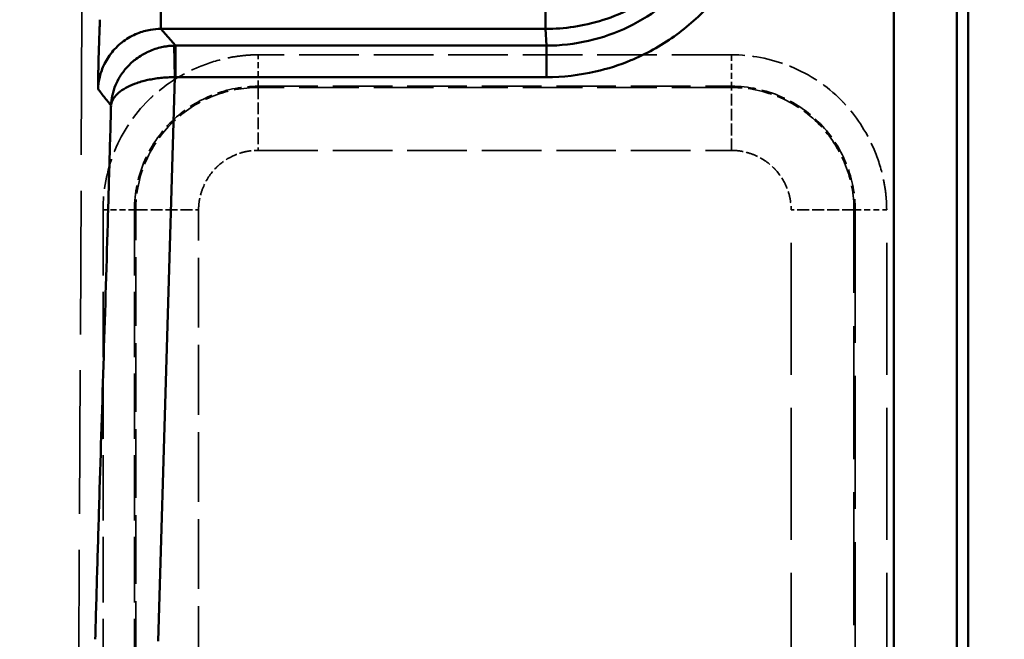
# Model space of a CAD drawing. Header units: millimetres. Extents: x 3367 to 6255, y 2001 to 4216.
# Tile 575 of 656: x 4944 to 4975, y 4050 to 4070. Entities that reach past the tile are written whole.
import ezdxf

# ---------------------------------------------------------------- set-up
doc = ezdxf.new("R2010")
doc.units = ezdxf.units.MM
doc.linetypes.add('DASHED', pattern=[0.2067, 0.1654, -0.0413])
for name, color, linetype, lineweight in [('AM_5', 3, 'Continuous', 25), ('Sichtbare Kanten(DIN)', 7, 'Continuous', 50), ('Sichtbare tangentiale Kanten(DIN)', 7, 'Continuous', 50), ('Verdeckte tangentiale Kanten(DIN)', 7, 'DASHED', 35)]:
    doc.layers.add(name, color=color, linetype=linetype, lineweight=lineweight)
doc.styles.get("Standard").update_dxf_attribs({"font": 'ISOCP.SHX'})
doc.dimstyles.new('Standard$0', dxfattribs={"dimtxt": 0.18, "dimasz": 0.18, "dimexe": 0.18, "dimexo": 0.0625, "dimgap": 0.09, "dimtad": 0, "dimtih": 1, "dimtoh": 1, "dimdec": 4, "dimzin": 0, "dimdsep": 46, "dimtxsty": 'STANDARD', "dimcen": 0.09, "dimadec": 0, "dimazin": 0, "dimtfac": 1, "dimtdec": 4, "dimtofl": 0, "dimtmove": 0, "dimatfit": 3, "dimfxl": 1, "dimtolj": 1, "dimtzin": 0, "dimarcsym": 0})

# ---------------------------------------------------------------- blocks, each defined once
blk = doc.blocks.new('*D14')
at = {"layer": 'AM_5', "color": 0, "lineweight": -2, "transparency": 16777216}
for p, q in [((4967.303, 4095.878), (5057.056, 4095.878)), ((5056.876, 4094.078), (5056.876, 4001.599)), ((5056.876, 3897.678), (5056.876, 3990.157)), ((5004.66, 3895.878), (5057.056, 3895.878))]:
    blk.add_line(p, q, dxfattribs=at)
at = {"layer": 'AM_5', "color": 0, "transparency": 16777216}
for points in [[(5056.576, 4094.078), (5057.176, 4094.078), (5056.876, 4095.878)], [(5056.576, 3897.678), (5057.176, 3897.678), (5056.876, 3895.878)]]:
    blk.add_solid(points, dxfattribs=at)
at = {"layer": 'Defpoints', "color": 0, "transparency": 16777216}
for p in [(4967.24, 4095.878), (5056.876, 4095.878), (5004.597, 3895.878)]:
    blk.add_point(p, dxfattribs=at)
at = {"layer": 'AM_5', "color": 0, "transparency": 16777216, "insert": (5056.876, 3995.878), "char_height": 10, "attachment_point": 5, "rotation": 90}
blk.add_mtext('\\A1;20', dxfattribs=at)
blk = doc.blocks.new('*D15')
at = {"layer": 'AM_5', "color": 0, "lineweight": -2, "transparency": 16777216}
for p, q in [((3592.597, 3931.798), (3592.597, 4129.029)), ((5032.597, 3931.798), (5032.597, 4129.029)), ((3594.397, 4128.849), (4303.507, 4128.849)), ((5030.797, 4128.849), (4321.687, 4128.849))]:
    blk.add_line(p, q, dxfattribs=at)
at = {"layer": 'AM_5', "color": 0, "transparency": 16777216}
for points in [[(3594.397, 4129.149), (3594.397, 4128.549), (3592.597, 4128.849)], [(5030.797, 4129.149), (5030.797, 4128.549), (5032.597, 4128.849)]]:
    blk.add_solid(points, dxfattribs=at)
at = {"layer": 'Defpoints', "color": 0, "transparency": 16777216}
for p in [(3592.597, 4128.849), (3592.597, 3931.736), (5032.597, 3931.736)]:
    blk.add_point(p, dxfattribs=at)
at = {"layer": 'AM_5', "color": 0, "transparency": 16777216, "insert": (4312.597, 4128.849), "char_height": 10, "attachment_point": 5}
blk.add_mtext('\\A1;144', dxfattribs=at)

msp = doc.modelspace()

# ---------------------------------------------------------------- linework, layer by layer
at = {"layer": 'Sichtbare Kanten(DIN)'}
msp.add_line((4973.59238, 4076.3217), (4973.59238, 3999.00918), dxfattribs=at)
msp.add_open_spline([(4946.08008, 4069.90647), (4946.07609, 4069.82245), (4946.07232, 4069.73819), (4946.06881, 4069.65423), (4946.06486, 4069.5599), (4946.06125, 4069.46593), (4946.05787, 4069.37283), (4946.05476, 4069.28721), (4946.05184, 4069.2023), (4946.0492, 4069.11812), (4946.04599, 4069.01617), (4946.04298, 4068.91527), (4946.04026, 4068.81642), (4946.03747, 4068.71518), (4946.03495, 4068.6161), (4946.03267, 4068.51938), (4946.03156, 4068.47233), (4946.03051, 4068.42583), (4946.0295, 4068.37982), (4946.02863, 4068.34052), (4946.02781, 4068.30167), (4946.02702, 4068.2632), (4946.02588, 4068.20784), (4946.02481, 4068.15324), (4946.02379, 4068.09915), (4946.02256, 4068.03327), (4946.02142, 4067.96814), (4946.0204, 4067.90343), (4946.0199, 4067.87134), (4946.01942, 4067.83934), (4946.01891, 4067.80742), (4946.01865, 4067.79149), (4946.01839, 4067.77558), (4946.01818, 4067.75968), (4946.01797, 4067.7438), (4946.01781, 4067.72792), (4946.01745, 4067.71207)], degree=3, knots=[0, 0, 0, 0, 0.10558466, 0.10558466, 0.10558466, 0.22422853, 0.22422853, 0.22422853, 0.33333333, 0.33333333, 0.33333333, 0.46547381, 0.46547381, 0.46547381, 0.60082194, 0.60082194, 0.60082194, 0.66666667, 0.66666667, 0.66666667, 0.72289768, 0.72289768, 0.72289768, 0.80381315, 0.80381315, 0.80381315, 0.90236992, 0.90236992, 0.90236992, 0.95125875, 0.95125875, 0.95125875, 0.97564268, 0.97564268, 0.97564268, 1, 1, 1, 1], dxfattribs=at)
at = {"layer": 'Sichtbare tangentiale Kanten(DIN)'}
for p, q in [((4971.23479, 4076.14876), (4971.23479, 3998.85791)), ((4973.22718, 3998.85791), (4973.22718, 4076.14795)), ((4948.01219, 4070.61303), (4948.01219, 4069.6144)), ((4960.20239, 4069.6144), (4960.20239, 4070.61303)), ((4948.4716, 4069.08483), (4948.01219, 4069.6144)), ((4948.01219, 4069.6144), (4960.20239, 4069.6144)), ((4960.20239, 4069.6144), (4960.22532, 4069.08483)), ((4948.45113, 4068.08602), (4948.43071, 4069.08436)), ((4960.22532, 4069.08483), (4948.4716, 4069.08483)), ((4948.4716, 4069.08483), (4948.4716, 4068.08612)), ((4960.22532, 4068.0862), (4960.22532, 4069.08483)), ((4947.92209, 4050.21734), (4948.45114, 4068.08627)), ((4948.45625, 4068.0862), (4960.22532, 4068.0862))]:
    msp.add_line(p, q, dxfattribs=at)
msp.add_ellipse((4948.32036, 4067.76977), major_axis=(1.5854, 0.35272), ratio=0.79909268, start_param=1.30078823, end_param=1.32625597, dxfattribs=at)
for points, knots in [([(4966.20181, 4075.61929), (4966.20182, 4075.46989), (4966.19612, 4075.32048), (4966.18483, 4075.17129), (4966.16224, 4074.87292), (4966.11721, 4074.57544), (4966.05064, 4074.28323), (4965.97576, 4073.95457), (4965.87367, 4073.63241), (4965.74509, 4073.32131), (4965.70221, 4073.21755), (4965.65637, 4073.11503), (4965.60767, 4073.01385), (4965.41296, 4072.60934), (4965.17249, 4072.2267), (4964.89275, 4071.87543), (4964.75291, 4071.69982), (4964.60324, 4071.53203), (4964.44459, 4071.37323), (4964.28595, 4071.21444), (4964.11832, 4071.06462), (4963.94286, 4070.92463), (4963.59199, 4070.64468), (4963.20969, 4070.40396), (4962.80547, 4070.20906), (4962.70438, 4070.16032), (4962.60195, 4070.11445), (4962.49828, 4070.07154), (4962.18748, 4069.94289), (4961.8656, 4069.84074), (4961.53722, 4069.7658), (4961.2453, 4069.69918), (4960.94809, 4069.6541), (4960.64999, 4069.63146), (4960.50094, 4069.62014), (4960.35167, 4069.61441), (4960.20239, 4069.6144)], [0, 0, 0, 0, 0.04764194, 0.04764194, 0.04764194, 0.14292581, 0.14292581, 0.14292581, 0.25009486, 0.25009486, 0.25009486, 0.28583623, 0.28583623, 0.28583623, 0.4287212, 0.4287212, 0.4287212, 0.50015281, 0.50015281, 0.50015281, 0.57157628, 0.57157628, 0.57157628, 0.71440248, 0.71440248, 0.71440248, 0.75012144, 0.75012144, 0.75012144, 0.85720659, 0.85720659, 0.85720659, 0.9524022, 0.9524022, 0.9524022, 1, 1, 1, 1]), ([(4960.22532, 4069.08483), (4960.67409, 4069.08482), (4961.57158, 4069.18611), (4962.85031, 4069.63433), (4963.99738, 4070.35637), (4964.95529, 4071.31603), (4965.67601, 4072.4652), (4966.12342, 4073.74626), (4966.22452, 4074.64539), (4966.22451, 4075.09498)], [9.69077295, 9.69077295, 9.69077295, 9.69077295, 11.03790718, 12.38504161, 13.73217604, 15.07931047, 16.4264449, 17.77357933, 19.12071375, 19.12071375, 19.12071375, 19.12071375]), ([(4960.22532, 4068.0862), (4960.74888, 4068.08626), (4961.27224, 4068.14638), (4961.78261, 4068.26289), (4962.16537, 4068.35027), (4962.54105, 4068.46955), (4962.90382, 4068.61979), (4963.02477, 4068.66988), (4963.14428, 4068.72341), (4963.26221, 4068.78028), (4963.73389, 4069.00775), (4964.1798, 4069.28867), (4964.58916, 4069.61543), (4964.79385, 4069.77881), (4964.98942, 4069.95366), (4965.17451, 4070.13901), (4965.35961, 4070.32436), (4965.53422, 4070.52019), (4965.69738, 4070.72515), (4966.02369, 4071.13508), (4966.30421, 4071.58161), (4966.53137, 4072.05393), (4966.58817, 4072.17202), (4966.64163, 4072.2917), (4966.69166, 4072.41281), (4966.8417, 4072.77607), (4966.96085, 4073.15225), (4967.04814, 4073.53553), (4967.16452, 4074.0466), (4967.22451, 4074.5707), (4967.22451, 4075.09498)], [-10.69645045, -10.69645045, -10.69645045, -10.69645045, -9.12516178, -9.12516178, -9.12516178, -7.94674482, -7.94674482, -7.94674482, -7.55387311, -7.55387311, -7.55387311, -5.98258443, -5.98258443, -5.98258443, -5.19694284, -5.19694284, -5.19694284, -4.41129576, -4.41129576, -4.41129576, -2.84000708, -2.84000708, -2.84000708, -2.44713441, -2.44713441, -2.44713441, -1.26871841, -1.26871841, -1.26871841, 0.30257026, 0.30257026, 0.30257026, 0.30257026]), ([(4948.01219, 4069.6144), (4947.90071, 4069.61452), (4947.78923, 4069.60518), (4947.67847, 4069.58652), (4947.53948, 4069.5631), (4947.40145, 4069.52481), (4947.26923, 4069.47209), (4947.19071, 4069.44078), (4947.11424, 4069.40441), (4947.04056, 4069.36345), (4946.89235, 4069.28106), (4946.75541, 4069.18025), (4946.63336, 4069.06386), (4946.51116, 4068.94732), (4946.40385, 4068.81514), (4946.31444, 4068.67082), (4946.27012, 4068.59927), (4946.23022, 4068.52473), (4946.19526, 4068.44792), (4946.13624, 4068.31821), (4946.09136, 4068.182), (4946.0613, 4068.04413), (4946.03742, 4067.93458), (4946.02276, 4067.82387), (4946.0175, 4067.7127)], [0, 0, 0, 0, 0.111106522, 0.111106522, 0.111106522, 0.250527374, 0.250527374, 0.250527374, 0.333319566, 0.333319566, 0.333319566, 0.499855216, 0.499855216, 0.499855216, 0.666597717, 0.666597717, 0.666597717, 0.749266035, 0.749266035, 0.749266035, 0.888865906, 0.888865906, 0.888865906, 0.999788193, 0.999788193, 0.999788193, 0.999788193]), ([(4946.42993, 4067.19603), (4946.43185, 4067.22471), (4946.4337, 4067.25162), (4946.4363, 4067.27871), (4946.43884, 4067.30527), (4946.44211, 4067.33202), (4946.44595, 4067.35893), (4946.45261, 4067.4055), (4946.46101, 4067.45256), (4946.47136, 4067.4999), (4946.47268, 4067.50596), (4946.47404, 4067.51203), (4946.47543, 4067.51809), (4946.4996, 4067.62364), (4946.53306, 4067.72798), (4946.57567, 4067.82994), (4946.61332, 4067.92005), (4946.65811, 4068.00829), (4946.70944, 4068.09326), (4946.77771, 4068.20628), (4946.85763, 4068.31381), (4946.9488, 4068.41352), (4947.03342, 4068.50605), (4947.12774, 4068.59185), (4947.23086, 4068.66923), (4947.2912, 4068.71451), (4947.35456, 4068.75689), (4947.42067, 4068.79598), (4947.47207, 4068.82636), (4947.52521, 4068.85479), (4947.5798, 4068.88094), (4947.70875, 4068.94272), (4947.84582, 4068.9917), (4947.9858, 4069.02583), (4948.01703, 4069.03344), (4948.04839, 4069.04032), (4948.07985, 4069.04646), (4948.12138, 4069.05456), (4948.16307, 4069.06137), (4948.20486, 4069.06691), (4948.2422, 4069.07185), (4948.27964, 4069.07577), (4948.31712, 4069.07871), (4948.336, 4069.08019), (4948.35488, 4069.08142), (4948.37378, 4069.08232), (4948.39275, 4069.08322), (4948.41173, 4069.08379), (4948.43071, 4069.08436)], [0, 0, 0, 0, 0.03028919, 0.03028919, 0.03028919, 0.05999432, 0.05999432, 0.05999432, 0.11139857, 0.11139857, 0.11139857, 0.11798988, 0.11798988, 0.11798988, 0.23276019, 0.23276019, 0.23276019, 0.33419571, 0.33419571, 0.33419571, 0.46911805, 0.46911805, 0.46911805, 0.59433898, 0.59433898, 0.59433898, 0.66761292, 0.66761292, 0.66761292, 0.72458661, 0.72458661, 0.72458661, 0.85918231, 0.85918231, 0.85918231, 0.88920431, 0.88920431, 0.88920431, 0.92883046, 0.92883046, 0.92883046, 0.96424559, 0.96424559, 0.96424559, 0.98208338, 0.98208338, 0.98208338, 1, 1, 1, 1]), ([(4948.45114, 4068.08599), (4948.43215, 4068.08604), (4948.41316, 4068.08606), (4948.39418, 4068.08589), (4948.37528, 4068.08571), (4948.35639, 4068.08535), (4948.3375, 4068.08485), (4948.30003, 4068.08385), (4948.26259, 4068.08231), (4948.22522, 4068.08024), (4948.1834, 4068.07792), (4948.14168, 4068.07496), (4948.10009, 4068.07142), (4948.06865, 4068.06875), (4948.03731, 4068.06571), (4948.00609, 4068.06232), (4947.86598, 4068.0471), (4947.72862, 4068.02472), (4947.59916, 4067.9965), (4947.54414, 4067.9845), (4947.49053, 4067.97145), (4947.43864, 4067.95752), (4947.37217, 4067.93967), (4947.30844, 4067.92028), (4947.24764, 4067.89957), (4947.14319, 4067.86399), (4947.04742, 4067.8245), (4946.96133, 4067.78135), (4946.8693, 4067.73521), (4946.78831, 4067.6849), (4946.71889, 4067.63141), (4946.66548, 4067.59026), (4946.61884, 4067.5472), (4946.57971, 4067.50281), (4946.53607, 4067.4533), (4946.50179, 4067.40214), (4946.47692, 4067.35036), (4946.47607, 4067.34859), (4946.47523, 4067.34683), (4946.47441, 4067.34506), (4946.46304, 4067.32075), (4946.45388, 4067.2967), (4946.44653, 4067.27242), (4946.44261, 4067.25944), (4946.43921, 4067.2464), (4946.4365, 4067.23322), (4946.43393, 4067.22076), (4946.432, 4067.20813), (4946.43014, 4067.19725)], [0, 0, 0, 0, 0.017923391, 0.017923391, 0.017923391, 0.035762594, 0.035762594, 0.035762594, 0.071166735, 0.071166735, 0.071166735, 0.110796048, 0.110796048, 0.110796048, 0.140754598, 0.140754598, 0.140754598, 0.275226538, 0.275226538, 0.275226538, 0.332388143, 0.332388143, 0.332388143, 0.405600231, 0.405600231, 0.405600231, 0.531372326, 0.531372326, 0.531372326, 0.665835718, 0.665835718, 0.665835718, 0.769285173, 0.769285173, 0.769285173, 0.884677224, 0.884677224, 0.884677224, 0.888611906, 0.888611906, 0.888611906, 0.94274641, 0.94274641, 0.94274641, 0.971662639, 0.971662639, 0.971662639, 0.998979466, 0.998979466, 0.998979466, 0.998979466]), ([(4946.01747, 4067.71207), (4946.05304, 4067.66538), (4946.08863, 4067.6187), (4946.12475, 4067.57197), (4946.16233, 4067.52336), (4946.2005, 4067.47469), (4946.23908, 4067.426), (4946.27765, 4067.37731), (4946.31663, 4067.3286), (4946.35621, 4067.27984), (4946.38052, 4067.24988), (4946.40506, 4067.21991), (4946.42968, 4067.18993)], [0, 0, 0, 0, 0.26878992, 0.26878992, 0.26878992, 0.54847241, 0.54847241, 0.54847241, 0.82815821, 0.82815821, 0.82815821, 1, 1, 1, 1]), ([(4946.42974, 4067.18995), (4946.42881, 4067.1538), (4946.42787, 4067.11765), (4946.42693, 4067.0815), (4946.41721, 4066.70794), (4946.40721, 4066.33438), (4946.39702, 4065.96084), (4946.37665, 4065.21374), (4946.35555, 4064.46667), (4946.33388, 4063.71962), (4946.29054, 4062.22552), (4946.24489, 4060.7315), (4946.19873, 4059.23746), (4946.15258, 4057.74347), (4946.10592, 4056.24945), (4946.06034, 4054.75539), (4946.03754, 4054.00838), (4946.01501, 4053.26136), (4945.9932, 4052.51429), (4945.97139, 4051.76723), (4945.9503, 4051.02012), (4945.92924, 4050.27309)], [0.00023552, 0.00023552, 0.00023552, 0.00023552, 0.006644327, 0.006644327, 0.006644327, 0.072868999, 0.072868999, 0.072868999, 0.205319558, 0.205319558, 0.205319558, 0.470221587, 0.470221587, 0.470221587, 0.735115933, 0.735115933, 0.735115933, 0.867559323, 0.867559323, 0.867559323, 1, 1, 1, 1])]:
    msp.add_open_spline(points, degree=3, knots=knots, dxfattribs=at)
at = {"layer": 'Verdeckte tangentiale Kanten(DIN)', "ltscale": 27.50676}
msp.add_line((4945.53511, 4075.85478), (4945.39766, 4047.42687), dxfattribs=at)
at = {"layer": 'Verdeckte tangentiale Kanten(DIN)', "ltscale": 1.13017}
for p, q in [((4951.09238, 4067.79812), (4951.09238, 4068.79431)), ((4966.09238, 4068.79431), (4966.09238, 4067.79812)), ((4947.17224, 4063.87798), (4946.17605, 4063.87798)), ((4970.01252, 4063.87798), (4971.00871, 4063.87798))]:
    msp.add_line(p, q, dxfattribs=at)
at = {"layer": 'Verdeckte tangentiale Kanten(DIN)', "ltscale": 11.42808}
for p, q in [((4966.09238, 4068.79431), (4951.09238, 4068.79431)), ((4951.09238, 4067.79812), (4966.09238, 4067.79812)), ((4966.09238, 4067.75774), (4951.09238, 4067.75774)), ((4951.09238, 4065.76535), (4966.09238, 4065.76535))]:
    msp.add_line(p, q, dxfattribs=at)
at = {"layer": 'Verdeckte tangentiale Kanten(DIN)', "ltscale": 0.352825}
for p, q in [((4951.09238, 4067.75774), (4951.09238, 4067.79812)), ((4966.09238, 4067.75774), (4966.09238, 4067.79812)), ((4947.21262, 4063.87798), (4947.17224, 4063.87798)), ((4970.01252, 4063.87798), (4969.97214, 4063.87798))]:
    msp.add_line(p, q, dxfattribs=at)
at = {"layer": 'Verdeckte tangentiale Kanten(DIN)', "ltscale": 2.260439}
for p, q in [((4951.09238, 4067.75774), (4951.09238, 4065.76535)), ((4966.09238, 4065.76535), (4966.09238, 4067.75774)), ((4947.21262, 4063.87798), (4949.20501, 4063.87798)), ((4969.97214, 4063.87798), (4967.97975, 4063.87798))]:
    msp.add_line(p, q, dxfattribs=at)
at = {"layer": 'Verdeckte tangentiale Kanten(DIN)', "ltscale": 12.533653}
for p, q in [((4946.17605, 4063.87798), (4946.17605, 4047.42686)), ((4947.17224, 4063.87798), (4947.17224, 4047.42686))]:
    msp.add_line(p, q, dxfattribs=at)
at = {"layer": 'Verdeckte tangentiale Kanten(DIN)', "ltscale": 13.175616}
msp.add_line((4947.21262, 4046.58426), (4947.21262, 4063.87798), dxfattribs=at)
at = {"layer": 'Verdeckte tangentiale Kanten(DIN)', "ltscale": 13.354528}
msp.add_line((4949.20501, 4046.34943), (4949.20501, 4063.87798), dxfattribs=at)
at = {"layer": 'Verdeckte tangentiale Kanten(DIN)', "ltscale": 25.28088}
for p, q in [((4967.97975, 2861.99963), (4967.97975, 4063.87798)), ((4971.00871, 2861.99963), (4971.00871, 4063.87798))]:
    msp.add_line(p, q, dxfattribs=at)
at = {"layer": 'Verdeckte tangentiale Kanten(DIN)', "ltscale": 25.45442}
for p, q in [((4969.97214, 3287.81725), (4969.97214, 4063.87798)), ((4970.01252, 4063.87798), (4970.01252, 3287.81725))]:
    msp.add_line(p, q, dxfattribs=at)
at = {"layer": 'Verdeckte tangentiale Kanten(DIN)', "ltscale": 5.880423}
for points in [[(4951.09238, 4068.79431), (4951.05306, 4068.79401), (4951.01372, 4068.79371), (4950.97435, 4068.79276), (4950.93496, 4068.79181), (4950.89554, 4068.79021), (4950.85611, 4068.78812), (4950.77722, 4068.78395), (4950.69826, 4068.77785), (4950.61934, 4068.76972), (4950.46144, 4068.75346), (4950.30368, 4068.72911), (4950.14693, 4068.69713), (4949.83337, 4068.63317), (4949.52389, 4068.53865), (4949.22471, 4068.41517), (4948.69234, 4068.19545), (4948.19283, 4067.88385), (4947.76728, 4067.49812), (4947.71566, 4067.45132), (4947.66508, 4067.40342), (4947.61561, 4067.35443), (4947.15794, 4066.90115), (4946.79573, 4066.355), (4946.55032, 4065.75923), (4946.54107, 4065.73677), (4946.53199, 4065.71425), (4946.52307, 4065.69166), (4946.29541, 4065.11483), (4946.17613, 4064.49352), (4946.17605, 4063.87798)], [(4971.00871, 4063.87798), (4971.00841, 4063.9173), (4971.00811, 4063.95664), (4971.00716, 4063.99601), (4971.00621, 4064.0354), (4971.00461, 4064.07482), (4971.00253, 4064.11425), (4970.99836, 4064.19314), (4970.99225, 4064.2721), (4970.98412, 4064.35102), (4970.96786, 4064.50892), (4970.94351, 4064.66668), (4970.91154, 4064.82343), (4970.84757, 4065.13699), (4970.75305, 4065.44647), (4970.62957, 4065.74565), (4970.40986, 4066.27802), (4970.09825, 4066.77753), (4969.71252, 4067.20308), (4969.66573, 4067.2547), (4969.61782, 4067.30528), (4969.56883, 4067.35475), (4969.11555, 4067.81242), (4968.5694, 4068.17463), (4967.97363, 4068.42004), (4967.95118, 4068.42928), (4967.92865, 4068.43837), (4967.90606, 4068.44729), (4967.32923, 4068.67495), (4966.70792, 4068.79423), (4966.09238, 4068.79431)]]:
    msp.add_open_spline(points, degree=3, knots=[0, 0, 0, 0, 0.12061518, 0.12061518, 0.12061518, 0.24124314, 0.24124314, 0.24124314, 0.48254035, 0.48254035, 0.48254035, 0.9653128, 0.9653128, 0.9653128, 1.931093, 1.931093, 1.931093, 3.64963698, 3.64963698, 3.64963698, 3.85812513, 3.85812513, 3.85812513, 5.78720451, 5.78720451, 5.78720451, 5.85991252, 5.85991252, 5.85991252, 7.71627035, 7.71627035, 7.71627035, 7.71627035], dxfattribs=at)
at = {"layer": 'Verdeckte tangentiale Kanten(DIN)', "ltscale": 0.000385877}
msp.add_open_spline([(4946.0175, 4067.7127), (4946.01749, 4067.71249), (4946.01748, 4067.71228), (4946.01747, 4067.71207)], degree=3, dxfattribs=at)
at = {"layer": 'Verdeckte tangentiale Kanten(DIN)', "ltscale": 4.691179}
for points in [[(4947.17224, 4063.87798), (4947.17224, 4064.41841), (4947.399, 4065.49974), (4948.33079, 4066.80258), (4949.63693, 4067.61595), (4950.60736, 4067.79812), (4951.09238, 4067.79812)], [(4966.09238, 4067.79812), (4966.63282, 4067.79812), (4967.71415, 4067.57136), (4969.01698, 4066.63957), (4969.83035, 4065.33343), (4970.01252, 4064.363), (4970.01252, 4063.87798)]]:
    msp.add_open_spline(points, degree=3, knots=[0, 0, 0, 0, 1.62220981, 3.24441963, 4.70028653, 6.15615343, 6.15615343, 6.15615343, 6.15615343], dxfattribs=at)
at = {"layer": 'Verdeckte tangentiale Kanten(DIN)', "ltscale": 4.642864}
for points in [[(4951.09238, 4067.75774), (4950.61285, 4067.75774), (4949.6534, 4067.57782), (4948.36072, 4066.77387), (4947.43746, 4065.48452), (4947.21262, 4064.41334), (4947.21262, 4063.87798)], [(4969.97214, 4063.87798), (4969.97214, 4064.35751), (4969.79222, 4065.31696), (4968.98827, 4066.60964), (4967.69892, 4067.5329), (4966.62774, 4067.75774), (4966.09238, 4067.75774)]]:
    msp.add_open_spline(points, degree=3, knots=[0, 0, 0, 0, 1.43939232, 2.87878463, 4.48576818, 6.09275173, 6.09275173, 6.09275173, 6.09275173], dxfattribs=at)
at = {"layer": 'Verdeckte tangentiale Kanten(DIN)', "ltscale": 0.002378}
msp.add_open_spline([(4946.43014, 4067.19725), (4946.43007, 4067.19684), (4946.43, 4067.19644), (4946.42993, 4067.19603)], degree=3, dxfattribs=at)
at = {"layer": 'Verdeckte tangentiale Kanten(DIN)', "ltscale": 2.258399}
for points in [[(4949.20501, 4063.87798), (4949.20501, 4063.89299), (4949.20501, 4063.90801), (4949.20528, 4063.92305), (4949.20554, 4063.93809), (4949.20605, 4063.95316), (4949.20676, 4063.96823), (4949.20818, 4063.99838), (4949.21036, 4064.02857), (4949.21334, 4064.05876), (4949.2193, 4064.11916), (4949.22845, 4064.17956), (4949.2406, 4064.2396), (4949.26491, 4064.35968), (4949.30128, 4064.47831), (4949.34873, 4064.59316), (4949.4434, 4064.82227), (4949.58218, 4065.03617), (4949.75727, 4065.21243), (4949.77655, 4065.23184), (4949.79627, 4065.2508), (4949.81641, 4065.2693), (4949.97909, 4065.41876), (4950.16972, 4065.53946), (4950.37383, 4065.62406), (4950.48878, 4065.67171), (4950.60795, 4065.70789), (4950.72865, 4065.7317), (4950.78901, 4065.74361), (4950.84976, 4065.75243), (4950.91052, 4065.75817), (4950.9409, 4065.76104), (4950.97128, 4065.76314), (4951.0016, 4065.76422), (4951.03191, 4065.7653), (4951.06217, 4065.76535), (4951.09238, 4065.76535)], [(4966.09238, 4065.76535), (4966.10739, 4065.76535), (4966.12241, 4065.76535), (4966.13745, 4065.76508), (4966.1525, 4065.76482), (4966.16756, 4065.76431), (4966.18263, 4065.7636), (4966.21278, 4065.76218), (4966.24297, 4065.76), (4966.27316, 4065.75702), (4966.33356, 4065.75105), (4966.39396, 4065.74191), (4966.454, 4065.72976), (4966.57408, 4065.70545), (4966.69271, 4065.66908), (4966.80756, 4065.62163), (4967.03667, 4065.52696), (4967.25057, 4065.38818), (4967.42683, 4065.21309), (4967.44625, 4065.19381), (4967.46521, 4065.17409), (4967.4837, 4065.15395), (4967.63317, 4064.99127), (4967.75386, 4064.80064), (4967.83846, 4064.59653), (4967.88611, 4064.48158), (4967.92229, 4064.36241), (4967.94611, 4064.24171), (4967.95802, 4064.18135), (4967.96683, 4064.1206), (4967.97258, 4064.05984), (4967.97545, 4064.02946), (4967.97755, 4063.99908), (4967.97862, 4063.96876), (4967.9797, 4063.93845), (4967.97975, 4063.90819), (4967.97975, 4063.87798)]]:
    msp.add_open_spline(points, degree=3, knots=[0, 0, 0, 0, 0.04631489, 0.04631489, 0.04631489, 0.092637, 0.092637, 0.092637, 0.1853009, 0.1853009, 0.1853009, 0.37069533, 0.37069533, 0.37069533, 0.74148694, 0.74148694, 0.74148694, 1.48115367, 1.48115367, 1.48115367, 1.56261501, 1.56261501, 1.56261501, 2.22081578, 2.22081578, 2.22081578, 2.59149497, 2.59149497, 2.59149497, 2.77689682, 2.77689682, 2.77689682, 2.86958965, 2.86958965, 2.86958965, 2.96226595, 2.96226595, 2.96226595, 2.96226595], dxfattribs=at)

# ---------------------------------------------------------------- dimensions: what is measured, and where the dimension line sits
at = {"layer": 'AM_5'}
for base, p1, p2, angle, text, override, picture, middle in [((3592.59721, 4128.84923), (5032.59721, 3931.73584), (3592.59721, 3931.73584), 0, '144', {"dimtxt": 10, "dimasz": 1.8}, '*D15', (4312.59721, 4128.84923)), ((5056.87615, 4095.87798), (5004.59721, 3895.87798), (4967.24039, 4095.87798), 90, '20', {"dimtxt": 10, "dimasz": 1.8, "dimtih": 0, "dimtoh": 0}, '*D14', (5056.87615, 3995.87798))]:
    dim = msp.add_linear_dim(base=base, p1=p1, p2=p2, angle=angle, text=text, dimstyle='Standard$0', override=override, dxfattribs=at)
    dim.commit()
    dim.dimension.update_dxf_attribs({"geometry": picture, "text_midpoint": middle})

doc.saveas('drawing.dxf')
